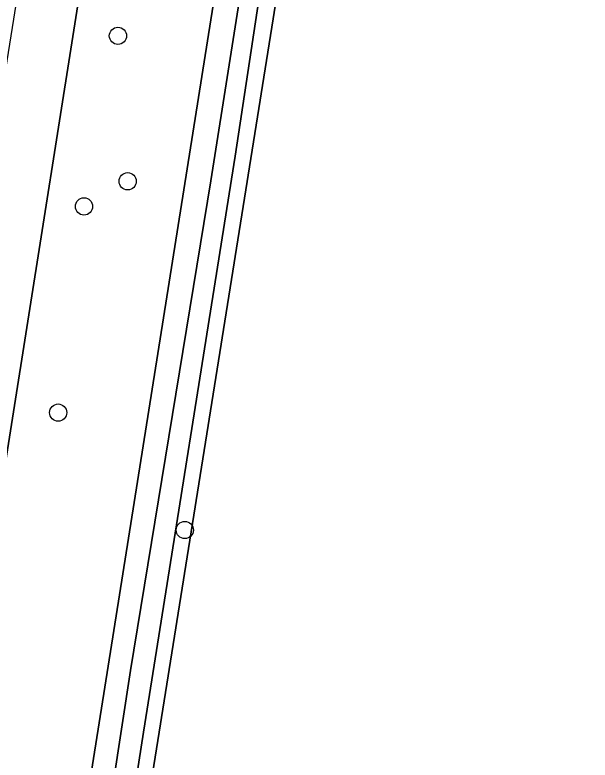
# Model space of a CAD drawing. Extents: x 160203 to 161530, y 379528 to 381797.
# Drawn here: x 160333.93 to 160366.56, y 380295.64 to 380337.92 of the extents above; entities that cross this region are included whole.
import ezdxf

# ---------------------------------------------------------------- set-up
doc = ezdxf.new("R2010")
doc.units = 0
for name, color, linetype in [('IMGEO_Berm_groen', 7, 'Continuous'), ('IMGEO_Boom', 7, 'Continuous'), ('IMGEO_Fietspad_gesloten', 7, 'Continuous'), ('IMGEO_Grasland_agrarisch', 7, 'Continuous'), ('IMGEO_Oever', 7, 'Continuous'), ('IMGEO_Waterloop', 7, 'Continuous')]:
    doc.layers.add(name, color=color, linetype=linetype)

msp = doc.modelspace()

# ---------------------------------------------------------------- linework, layer by layer
at = {"layer": 'IMGEO_Berm_groen'}
for points in [[(160380.205, 380606.406), (160371.189, 380549.526), (160367.433, 380526.109), (160363.246, 380500), (160361.784, 380490.887), (160355.339, 380450.611), (160346.029, 380391.769), (160338.96, 380347.733), (160332.907, 380309.531), (160331.544, 380300.93), (160328.424, 380281.305)], [(160334.043, 380268.351), (160340.373, 380308.236), (160348.502, 380359.458), (160349.372, 380364.94), (160352.1, 380382.133), (160352.684, 380385.815), (160356.287, 380408.516), (160361.612, 380442.808), (160363.62, 380454.848), (160364.253, 380457.684), (160365.385, 380465.491), (160366.679, 380472.607), (160367.782, 380480.751), (160370.802, 380500), (160371.249, 380502.852)]]:
    msp.add_lwpolyline(points, dxfattribs=at)
at = {"layer": 'IMGEO_Boom'}
for centre in [(160339.776, 380336.735), (160340.327, 380328.483), (160337.85, 380327.056), (160336.385, 380315.357), (160343.569, 380308.695)]:
    msp.add_circle(centre, 0.489, dxfattribs=at)
at = {"layer": 'IMGEO_Fietspad_gesloten'}
msp.add_lwpolyline([(160338.96, 380347.733), (160346.029, 380391.769), (160355.339, 380450.611), (160351.85, 380450.983), (160342.587, 380392.328), (160339.578, 380373.55), (160329.428, 380310.134), (160332.907, 380309.531)], close=True, dxfattribs=at)
at = {"layer": 'IMGEO_Grasland_agrarisch'}
msp.add_lwpolyline([(160391.591, 380603.409), (160387.523, 380579.574), (160379.296, 380526.737), (160378.851, 380524.294), (160377.634, 380517.623), (160376.818, 380512.224), (160375.308, 380502.238), (160374.97, 380500), (160372.848, 380488.626), (160370.146, 380472.104), (160369.369, 380465.742), (160366.989, 380450.176), (160364.586, 380436.343), (160363.043, 380425.732), (160361.825, 380419.072), (160360.362, 380409.1), (160358.765, 380400.008), (160356.87, 380389.591), (160356.183, 380385.289), (160355.589, 380381.575), (160352.843, 380364.39), (160351.967, 380358.904), (160343.777, 380307.646), (160335.794, 380257.683)], dxfattribs=at)
at = {"layer": 'IMGEO_Oever'}
for points in [[(160351.967, 380358.904), (160348.502, 380359.458), (160340.373, 380308.236), (160334.043, 380268.351), (160332.448, 380258.299), (160335.794, 380257.683), (160343.777, 380307.646)], [(160349.631, 380358.536), (160350.678, 380358.387), (160350.26, 380355.296), (160346.434, 380329.907), (160341.22, 380297.223), (160335.273, 380258.933), (160334.007, 380259.138), (160336.05, 380271.756), (160340.497, 380300.725), (160345.045, 380328.504), (160348.277, 380348.985)]]:
    msp.add_lwpolyline(points, close=True, dxfattribs=at)
at = {"layer": 'IMGEO_Waterloop'}
msp.add_lwpolyline([(160349.631, 380358.536), (160348.277, 380348.985), (160345.045, 380328.504), (160340.497, 380300.725), (160336.05, 380271.756), (160334.007, 380259.138), (160335.273, 380258.933), (160341.22, 380297.223), (160346.434, 380329.907), (160350.26, 380355.296), (160350.678, 380358.387)], close=True, dxfattribs=at)

doc.saveas('drawing.dxf')
